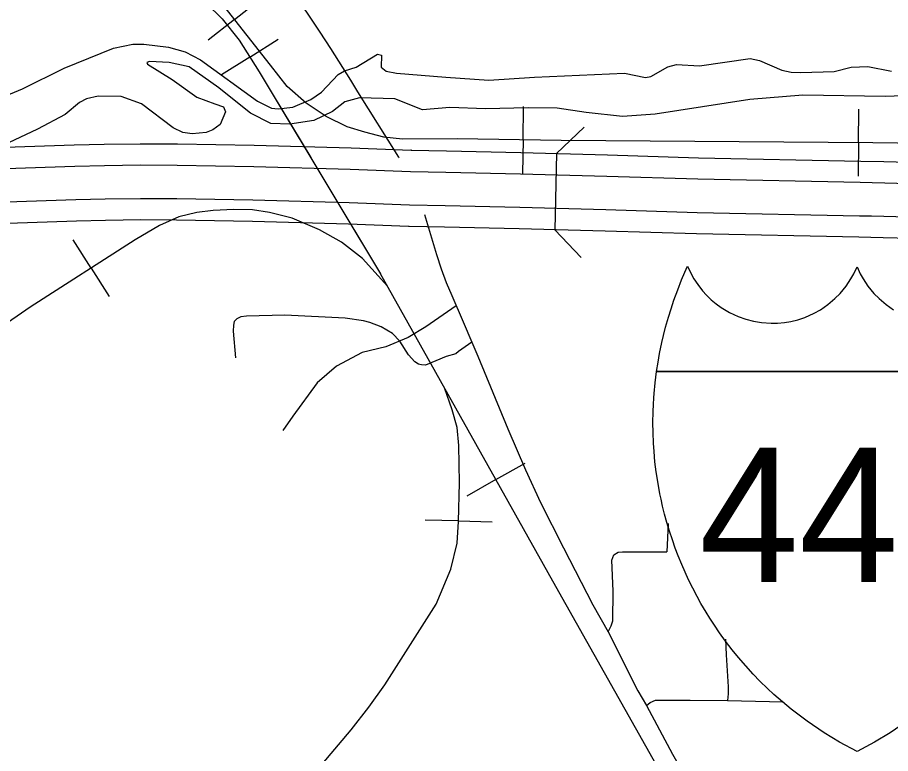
# Model space of a CAD drawing. Extents: x -19 to 366, y -4 to 359.
# Drawn here: x 157.039 to 157.689, y 188.968 to 189.516 of the extents above; entities that cross this region are included whole.
import ezdxf

# ---------------------------------------------------------------- set-up
doc = ezdxf.new("R2010")
doc.units = 0
for name, color, linetype in [('R_Exist Surface Annot', 7, 'Continuous'), ('R_Horz Alg', 7, 'Continuous'), ('R_ROW', 7, 'Continuous'), ('R_ROW Annot', 7, 'Continuous'), ('R_Striping', 7, 'Continuous'), ('R_Temp Easement', 7, 'Continuous'), ('R_Water', 7, 'Continuous'), ('R_Water Annot', 7, 'Continuous'), ('Sheet Fence', 7, 'Continuous')]:
    doc.layers.add(name, color=color, linetype=linetype)

msp = doc.modelspace()

# ---------------------------------------------------------------- linework, layer by layer
at = {"layer": 'R_Exist Surface Annot'}
for p, q in [((157.3324, 189.41723), (157.33197, 189.41724)), ((157.33061, 189.36044), (157.33017, 189.36045)), ((157.94586, 189.34474), (157.68402, 189.35186)), ((157.68402, 189.35186), (157.68405, 189.35185))]:
    msp.add_line(p, q, dxfattribs=at)
for points in [[(156.47325, 189.38747), (156.51707, 189.39501), (156.55687, 189.3992), (156.61312, 189.40233), (156.73449, 189.407), (156.78139, 189.40898), (156.78309, 189.40894), (156.7924, 189.40989), (156.79983, 189.41029), (156.8316, 189.41146), (156.85993, 189.41276), (156.90461, 189.41432), (156.98267, 189.41767), (156.99908, 189.41831), (157.02948, 189.41949), (157.08109, 189.42119), (157.10327, 189.42175), (157.13029, 189.42203), (157.15789, 189.42201), (157.2152, 189.42091), (157.28735, 189.419), (157.33219, 189.41724)], [(157.33219, 189.41724), (157.35838, 189.41661), (157.414, 189.41541), (157.47836, 189.41375), (157.5463, 189.41158), (157.66716, 189.40913), (157.68433, 189.40869)], [(157.68433, 189.40869), (157.94746, 189.40154)], [(157.33168, 189.40115), (157.28682, 189.40291), (157.21484, 189.40481), (157.15773, 189.40591), (157.13037, 189.40593), (157.10355, 189.40565), (157.08156, 189.4051), (157.03006, 189.4034), (156.99971, 189.40222), (156.98332, 189.40159), (156.90523, 189.39824), (156.86058, 189.39668), (156.83226, 189.39538), (156.80056, 189.3942), (156.79365, 189.39383), (156.78373, 189.39282), (156.78156, 189.39287), (156.73514, 189.39091), (156.61388, 189.38625), (156.55816, 189.38315), (156.51928, 189.37905), (156.47639, 189.37168)], [(157.68514, 189.39256), (157.67582, 189.3928), (157.66679, 189.39303), (157.54588, 189.39549), (157.47789, 189.39766), (157.41362, 189.39932), (157.35801, 189.40051), (157.33168, 189.40115)], [(157.94706, 189.38545), (157.68514, 189.39256)], [(156.48088, 189.34747), (156.52266, 189.35465), (156.56013, 189.3586), (156.61503, 189.36165), (156.73613, 189.36631), (156.78181, 189.36824), (156.78471, 189.36818), (156.79556, 189.36928), (156.80168, 189.36961), (156.83328, 189.37078), (156.86157, 189.37207), (156.90619, 189.37363), (156.98433, 189.37699), (157.00066, 189.37762), (157.03094, 189.3788), (157.08228, 189.38048), (157.10399, 189.38104), (157.13049, 189.38131), (157.15749, 189.38129), (157.21427, 189.3802), (157.28601, 189.3783), (157.3308, 189.37654)], [(157.33099, 189.37653), (157.35745, 189.3759), (157.41304, 189.37471), (157.47718, 189.37305), (157.54524, 189.37087), (157.66622, 189.36842), (157.67518, 189.36819), (157.68447, 189.36795)], [(157.68446, 189.36795), (157.9463, 189.36084)], [(157.33017, 189.36045), (157.28548, 189.36221), (157.21391, 189.3641), (157.15733, 189.36519), (157.13057, 189.36521), (157.10428, 189.36494), (157.08275, 189.36439), (157.03151, 189.36271), (157.00129, 189.36154), (156.98499, 189.3609), (156.90682, 189.35755), (156.86222, 189.35599), (156.83395, 189.35469), (156.80241, 189.35352), (156.7968, 189.35322), (156.78535, 189.35206), (156.78198, 189.35213), (156.73678, 189.35023), (156.61579, 189.34557), (156.56142, 189.34255), (156.52487, 189.3387), (156.48361, 189.3316)], [(157.68405, 189.35185), (157.67477, 189.3521), (157.66585, 189.35232), (157.54482, 189.35478), (157.47671, 189.35695), (157.41266, 189.35861), (157.35709, 189.35981), (157.33061, 189.36044)]]:
    msp.add_lwpolyline(points, dxfattribs=at)
at = {"layer": 'R_Horz Alg'}
for points in [[(157.51511, 189.25226), (157.5162, 189.25941), (157.51732, 189.26572), (157.519, 189.27386), (157.52023, 189.27917), (157.52182, 189.28546), (157.5239, 189.29287), (157.52581, 189.29905), (157.52795, 189.30543), (157.5308, 189.31326), (157.53372, 189.32061), (157.53617, 189.32632), (157.53819, 189.33082), (157.54039, 189.32597), (157.54294, 189.32135), (157.54572, 189.3171), (157.54936, 189.3124), (157.55223, 189.30923), (157.55578, 189.30579), (157.55937, 189.30278), (157.56328, 189.29994), (157.56947, 189.29623), (157.57583, 189.29327), (157.58158, 189.29124), (157.58726, 189.28977), (157.59336, 189.28877), (157.60045, 189.28829), (157.60512, 189.28839), (157.61047, 189.28888), (157.61523, 189.2897), (157.62033, 189.29095), (157.62547, 189.29266), (157.63238, 189.2957), (157.63715, 189.29837), (157.64268, 189.30215), (157.64799, 189.30662), (157.65187, 189.31054), (157.65629, 189.31591), (157.65994, 189.32137), (157.66209, 189.32521), (157.66444, 189.33026)], [(157.66444, 189.33026), (157.6668, 189.32521), (157.66894, 189.32137), (157.67259, 189.31591), (157.67702, 189.31054), (157.68089, 189.30662), (157.68621, 189.30215), (157.69174, 189.29837)], [(157.66444, 188.96935), (157.65136, 188.97633), (157.63985, 188.98326), (157.62717, 188.99181), (157.61535, 189.00076), (157.60243, 189.01179), (157.59761, 189.01627), (157.59212, 189.02164), (157.58704, 189.02689), (157.58147, 189.03299), (157.57601, 189.03934), (157.57145, 189.04496), (157.56651, 189.05139), (157.56202, 189.05761), (157.55813, 189.06331), (157.55471, 189.06859), (157.55189, 189.07314), (157.54815, 189.07952), (157.54525, 189.08475), (157.54205, 189.09084), (157.53894, 189.09715), (157.53624, 189.103), (157.53378, 189.10863), (157.5312, 189.11497), (157.52897, 189.12082), (157.52681, 189.12694), (157.52472, 189.13334), (157.52276, 189.13988), (157.52105, 189.14613), (157.51957, 189.15206), (157.51836, 189.15736), (157.51755, 189.16128), (157.51612, 189.16889), (157.51475, 189.17767), (157.51383, 189.18498), (157.51315, 189.19269), (157.51276, 189.19894), (157.51247, 189.20685), (157.51239, 189.21423), (157.51254, 189.22244), (157.51276, 189.22785), (157.51307, 189.23281), (157.5133, 189.23593), (157.51407, 189.24401), (157.5151, 189.25226)], [(157.81378, 189.25226), (157.51511, 189.25226)], [(157.51511, 189.25226), (157.81378, 189.25226)], [(157.70171, 188.99181), (157.68904, 188.98326), (157.67753, 188.97633), (157.66444, 188.96935)]]:
    msp.add_lwpolyline(points, dxfattribs=at)
at = {"layer": 'R_ROW'}
for points in [[(157.28684, 189.46925), (157.29215, 189.46078), (157.32266, 189.41205), (157.32296, 189.41145)], [(157.34207, 189.36929), (157.3511, 189.33938), (157.35456, 189.32892), (157.35835, 189.31856), (157.36242, 189.30901), (157.37079, 189.28935)], [(157.37725, 189.27416), (157.36751, 189.26718), (157.36538, 189.26555), (157.35826, 189.26359), (157.34275, 189.25714), (157.33996, 189.25721), (157.33857, 189.25753), (157.33757, 189.2578), (157.33484, 189.25959), (157.33026, 189.26485), (157.32363, 189.27497), (157.3183, 189.28071), (157.3099, 189.28572), (157.30126, 189.28878), (157.29658, 189.28999), (157.28293, 189.2921), (157.23798, 189.29422), (157.20953, 189.29359), (157.20522, 189.29311), (157.20211, 189.29158), (157.20035, 189.28949), (157.19974, 189.28686), (157.1995, 189.28239), (157.20121, 189.26241)], [(157.37079, 189.28935), (157.37725, 189.27416)], [(157.37725, 189.27416), (157.38176, 189.26365), (157.40416, 189.20971), (157.41727, 189.17911), (157.42854, 189.15469), (157.4456, 189.12103), (157.46752, 189.07866), (157.47902, 189.05853)], [(157.52357, 189.13914), (157.5226, 189.11791)], [(157.47902, 189.05853), (157.48125, 189.06292), (157.48235, 189.06654), (157.48261, 189.08877), (157.48183, 189.11191), (157.48318, 189.11586), (157.48641, 189.11776), (157.48958, 189.11796), (157.5226, 189.11791)], [(157.47902, 189.05853), (157.50117, 189.01449), (157.50747, 189.00347), (157.52684, 188.96729), (157.53653, 188.95048)], [(157.56641, 189.05287), (157.5669, 189.04134), (157.56849, 189.01739), (157.5685, 189.01236), (157.56792, 189.0072)], [(157.50747, 189.00347), (157.51031, 189.00592), (157.51413, 189.00745), (157.54001, 189.00763), (157.56792, 189.0072)], [(157.56792, 189.0072), (157.6097, 189.00633)]]:
    msp.add_lwpolyline(points, dxfattribs=at)
at = {"layer": 'R_ROW Annot'}
msp.add_lwpolyline([(157.36573, 189.30123), (157.34307, 189.28572), (157.32999, 189.27762), (157.31318, 189.27077), (157.29575, 189.26641), (157.27645, 189.25644), (157.26213, 189.24398), (157.24408, 189.21906), (157.2366, 189.20847)], dxfattribs=at)
at = {"layer": 'R_Striping'}
msp.add_lwpolyline([(157.19598, 189.58494), (157.21204, 189.56978), (157.23671, 189.54301), (157.24999, 189.52582), (157.25426, 189.52003), (157.2641, 189.50519), (157.272, 189.49296), (157.28684, 189.46925)], dxfattribs=at)
at = {"layer": 'R_Temp Easement'}
for points in [[(157.01379, 189.45094), (157.04239, 189.46289), (157.07345, 189.47826), (157.11039, 189.49307), (157.12479, 189.49629), (157.13293, 189.49629), (157.1513, 189.494), (157.16361, 189.49057), (157.17516, 189.48449), (157.21758, 189.4537), (157.22818, 189.44856), (157.23311, 189.44799), (157.24409, 189.44913), (157.25735, 189.45501), (157.26531, 189.46051), (157.27781, 189.47362), (157.28255, 189.47627), (157.29126, 189.47912), (157.30698, 189.4888), (157.31001, 189.48804), (157.30982, 189.47911), (157.31361, 189.47607), (157.32118, 189.47455), (157.35811, 189.47149), (157.38993, 189.46939), (157.42402, 189.47165), (157.49107, 189.47466), (157.50679, 189.47143), (157.51077, 189.472), (157.52346, 189.4794), (157.5299, 189.48091), (157.54713, 189.48015), (157.58483, 189.48545), (157.59183, 189.48412), (157.6085, 189.4767), (157.61532, 189.47537), (157.62251, 189.47518), (157.64732, 189.47592), (157.66001, 189.47915), (157.67251, 189.47952), (157.69013, 189.4761)], [(157.28273, 189.4531), (157.27345, 189.44607), (157.25962, 189.43943), (157.24182, 189.43659), (157.22761, 189.43717), (157.21246, 189.44477), (157.20394, 189.45142), (157.18879, 189.46359), (157.16683, 189.47936), (157.15187, 189.48241), (157.13709, 189.48337), (157.1352, 189.48242), (157.13577, 189.48128), (157.15413, 189.46987), (157.17231, 189.45676), (157.18576, 189.45181), (157.1922, 189.44953), (157.1939, 189.44573), (157.18992, 189.43623), (157.18424, 189.43225), (157.17931, 189.43035), (157.1689, 189.4294), (157.16189, 189.43036), (157.15488, 189.43397), (157.13121, 189.45165), (157.11606, 189.45716), (157.09883, 189.45755), (157.09011, 189.45546), (157.085, 189.45281), (157.07439, 189.44369), (157.05374, 189.43287), (157.00165, 189.40858)], [(157.74467, 189.45936), (157.68539, 189.45729), (157.62402, 189.45827), (157.58444, 189.45506), (157.51398, 189.44407), (157.48974, 189.44237), (157.46246, 189.44523), (157.44106, 189.44847), (157.41947, 189.44886), (157.38765, 189.44792), (157.36095, 189.44889), (157.34049, 189.44737), (157.32004, 189.45555), (157.29372, 189.45613), (157.28273, 189.4531)]]:
    msp.add_lwpolyline(points, dxfattribs=at)
at = {"layer": 'R_Water'}
for p, q in [((157.44059, 189.41473), (157.46118, 189.4343)), ((157.44059, 189.41473), (157.43917, 189.35793)), ((157.43917, 189.35793), (157.45874, 189.33734))]:
    msp.add_line(p, q, dxfattribs=at)
at = {"layer": 'R_Water Annot'}
for p, q in [((157.20045, 189.51461), (157.22008, 189.5301)), ((157.20045, 189.51461), (157.18083, 189.49912)), ((157.21189, 189.48657), (157.23303, 189.49991)), ((157.21189, 189.48657), (157.19074, 189.47324)), ((157.41553, 189.42487), (157.41598, 189.44986)), ((157.66551, 189.42275), (157.6657, 189.44775)), ((157.41553, 189.42487), (157.41507, 189.39987)), ((157.66551, 189.42275), (157.66533, 189.39775)), ((157.09373, 189.32939), (157.08026, 189.35045)), ((157.09373, 189.32939), (157.1072, 189.30833)), ((157.39535, 189.17178), (157.41715, 189.184)), ((157.39535, 189.17178), (157.37354, 189.15955)), ((157.36746, 189.14103), (157.34247, 189.14162)), ((157.36746, 189.14103), (157.39245, 189.14045))]:
    msp.add_line(p, q, dxfattribs=at)
for points in [[(157.06541, 189.57542), (157.08929, 189.57176), (157.10249, 189.56924), (157.11653, 189.56474), (157.13142, 189.55856), (157.14406, 189.55237), (157.15923, 189.5431), (157.1699, 189.53551), (157.17945, 189.5268), (157.19125, 189.51499), (157.20389, 189.49926), (157.21878, 189.47565), (157.22931, 189.45815), (157.25726, 189.41172)], [(157.17945, 189.5268), (157.19125, 189.51499), (157.20389, 189.49926), (157.21878, 189.47565), (157.22931, 189.45815), (157.30938, 189.32513)], [(157.83993, 189.44993), (157.82785, 189.44881), (157.81577, 189.44571), (157.79471, 189.43813), (157.76269, 189.42604), (157.75145, 189.42323), (157.74303, 189.42211), (157.73123, 189.42183), (157.67618, 189.42267), (157.44389, 189.42435), (157.36636, 189.42576), (157.32564, 189.42548), (157.31187, 189.42688), (157.29755, 189.43054), (157.28435, 189.43447), (157.2689, 189.44234), (157.25401, 189.45218), (157.23969, 189.46454), (157.22733, 189.48056), (157.1925, 189.52469)], [(157.73123, 189.42183), (157.67618, 189.42267), (157.44389, 189.42435), (157.36636, 189.42576), (157.32564, 189.42548), (157.31187, 189.42688), (157.29755, 189.43054), (157.28435, 189.43447), (157.2689, 189.44234), (157.25401, 189.45218), (157.23969, 189.46454), (157.22733, 189.48056), (157.1925, 189.52469)], [(157.31456, 189.31589), (157.29598, 189.3365), (157.28034, 189.34877), (157.26379, 189.35797), (157.24355, 189.36656), (157.22669, 189.37086), (157.21381, 189.3727), (157.20001, 189.37301), (157.18468, 189.37239), (157.17242, 189.37086), (157.15892, 189.36748), (157.14451, 189.36104), (157.12642, 189.3503), (157.04824, 189.3003), (157.02463, 189.28404)], [(157.31456, 189.31589), (157.29598, 189.3365), (157.28034, 189.34877), (157.26379, 189.35797), (157.24355, 189.36656), (157.22669, 189.37086), (157.21381, 189.3727), (157.20001, 189.37301), (157.18468, 189.37239), (157.17242, 189.37086), (157.15892, 189.36748), (157.14451, 189.36104), (157.12642, 189.3503), (157.04824, 189.3003), (157.02463, 189.28404)], [(157.28051, 189.3731), (157.30938, 189.32513)], [(157.47223, 188.07126), (157.61059, 188.37722), (157.64933, 188.46473), (157.65873, 188.49189), (157.66598, 188.52039), (157.67175, 188.54772), (157.67342, 188.57775), (157.67231, 188.61167), (157.66508, 188.65115), (157.6573, 188.68396), (157.6473, 188.71566), (157.63451, 188.74402), (157.59505, 188.81742), (157.43999, 189.09213), (157.30938, 189.32513)], [(157.47223, 188.07126), (157.61059, 188.37722), (157.64933, 188.46473), (157.65873, 188.49189), (157.66598, 188.52039), (157.67175, 188.54772), (157.67342, 188.57775), (157.67231, 188.61167), (157.66508, 188.65115), (157.6573, 188.68396), (157.6473, 188.71566), (157.63451, 188.74402), (157.59505, 188.81742), (157.43999, 189.09213), (157.30938, 189.32513)], [(156.80929, 188.67953), (156.94959, 188.78295), (157.02585, 188.83822), (157.04652, 188.85009), (157.06312, 188.85857), (157.16954, 188.90434), (157.23088, 188.93351), (157.24884, 188.94503), (157.26578, 188.95995), (157.28747, 188.98539), (157.30069, 189.00234), (157.31255, 189.01895), (157.35085, 189.07897), (157.36169, 189.10508), (157.36644, 189.12441), (157.36745, 189.14069), (157.36813, 189.16951), (157.36779, 189.19731), (157.36644, 189.21054), (157.36271, 189.22376), (157.35705, 189.2401)], [(156.80929, 188.67953), (156.94959, 188.78295), (157.02585, 188.83822), (157.04652, 188.85009), (157.06312, 188.85857), (157.16954, 188.90434), (157.23088, 188.93351), (157.24884, 188.94503), (157.26578, 188.95995), (157.28747, 188.98539), (157.30069, 189.00234), (157.31255, 189.01895), (157.35085, 189.07897), (157.36169, 189.10508), (157.36644, 189.12441), (157.36745, 189.14069), (157.36813, 189.16951), (157.36779, 189.19731), (157.36644, 189.21054), (157.36271, 189.22376), (157.35705, 189.2401)]]:
    msp.add_lwpolyline(points, dxfattribs=at)
at = {"layer": 'Sheet Fence'}
for points in [[(0, 180.89994), (7.12284, 180.90436), (14.24566, 180.9176), (21.36847, 180.93968), (28.49124, 180.97058), (35.61397, 181.01031), (42.73664, 181.05888), (49.85925, 181.11627), (56.98178, 181.18249), (64.10422, 181.25754), (71.22656, 181.34142), (78.3488, 181.43413), (85.47091, 181.53567), (92.5929, 181.64603), (99.71474, 181.76523), (106.83643, 181.89325), (113.95795, 182.0301), (121.0793, 182.17578), (128.20046, 182.33029), (135.32143, 182.49362), (142.44218, 182.66579), (149.56272, 182.84677), (156.68303, 183.03659), (163.8031, 183.23523), (170.92291, 183.4427), (178.04247, 183.65899), (185.16175, 183.88411), (192.28074, 184.11805), (199.39944, 184.36082), (206.51784, 184.61242), (213.63591, 184.87283), (220.75366, 185.14207), (227.87107, 185.42014), (234.98813, 185.70702), (242.10483, 186.00273), (249.22115, 186.30726), (256.33709, 186.62061), (263.45264, 186.94279), (270.56779, 187.27378), (277.68251, 187.61359), (284.79682, 187.96222), (291.91068, 188.31967), (299.02409, 188.68594), (306.13705, 189.06103), (313.24954, 189.44494), (320.36154, 189.83766), (327.47305, 190.23919), (334.58406, 190.64954), (341.69455, 191.06871)], [(161.45315, 2.05333), (161.23362, 10.67024), (161.01332, 19.28727), (160.79225, 27.90444), (160.57041, 36.52174), (160.34782, 45.13918), (160.12445, 53.75675), (159.90032, 62.37446), (159.67544, 70.99229), (159.44979, 79.61027), (159.22338, 88.22838), (158.99621, 96.84662), (158.76828, 105.46501), (158.5396, 114.08352), (158.31016, 122.70218), (158.07997, 131.32097), (157.84903, 139.93989), (157.61733, 148.55896), (157.38488, 157.17816), (157.15168, 165.7975), (156.91773, 174.41697), (156.68303, 183.03659), (156.51103, 189.33632)]]:
    msp.add_spline(points, degree=3, dxfattribs=at)

# ---------------------------------------------------------------- texts
at = {"layer": 'R_Horz Alg'}
msp.add_text('440', height=0.1, dxfattribs=at).set_placement((157.54679, 189.09551))

doc.saveas('drawing.dxf')
